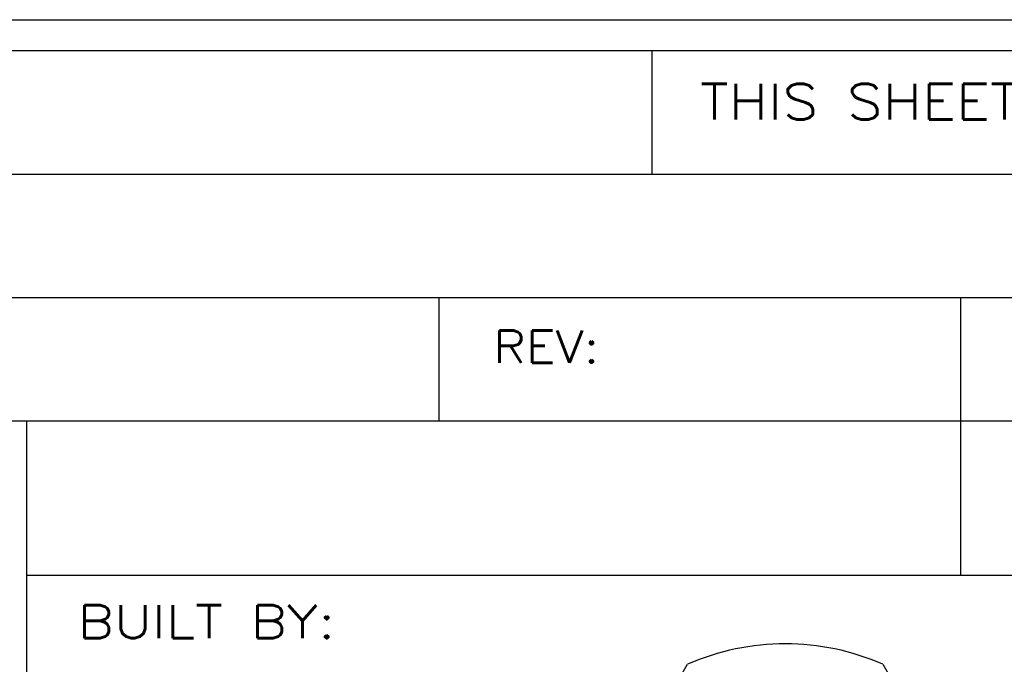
# Model space of a CAD drawing. Header units: inches. Extents: x 3 to 289, y 4 to 291.
# Tile 512 of 634: x 156.73 to 158.32, y 214.47 to 215.51. Entities that reach past the tile are written whole.
import ezdxf
from ezdxf.enums import TextEntityAlignment as Align

# ---------------------------------------------------------------- set-up
doc = ezdxf.new("R2010")
doc.units = ezdxf.units.IN
doc.header["$LTSCALE"] = 0.5
doc.header["$MEASUREMENT"] = 0
doc.layers.add('PLOTVIEW1', color=7, linetype='Continuous')
doc.layers.add('STR_INS', color=8, linetype='Continuous')
doc.styles.add('VERO3-RomanS', font='romans__.ttf')

msp = doc.modelspace()

# ---------------------------------------------------------------- linework, layer by layer
at = {"layer": 'PLOTVIEW1', "color": 252, "linetype": 'Continuous'}
for p, q in [((157.7527, 215.2616, 0.0197), (157.7527, 215.4616, 0.0197)), ((154.5698, 215.2616, 0.0197), (161.2797, 215.2616, 0.0197)), ((154.5698, 215.0616, 0.0197), (161.2797, 215.0616, 0.0197)), ((157.4078, 214.8616, 0.0197), (157.4078, 215.0616, 0.0197)), ((158.2527, 214.6116, 0.0197), (158.2527, 215.0616, 0.0197)), ((154.5698, 214.8616, 0.0197), (161.2797, 214.8616, 0.0197)), ((156.7397, 213.835, 0.0197), (156.7397, 214.8616, 0.0197)), ((158.2527, 214.6116, 0.0197), (158.2527, 214.8616, 0.0197)), ((156.7397, 214.6116, 0.0197), (161.2797, 214.6116, 0.0197))]:
    msp.add_line(p, q, dxfattribs=at)
at = {"layer": 'PLOTVIEW1', "color": 56, "linetype": 'Continuous'}
for p, q in [((157.6484, 214.1916, 0.0197), (157.81, 214.4674, 0.0197)), ((158.1266, 214.4674, 0.0197), (158.2884, 214.1867, 0.0197))]:
    msp.add_line(p, q, dxfattribs=at)
msp.add_arc((157.9683, 214.1074, 0.0197), 0.3932, 66.2589, 113.7411, dxfattribs=at)
at = {"layer": 'STR_INS', "color": 4, "linetype": 'Continuous'}
for p, q in [((154.6748, 215.5116), (161.1747, 215.5116)), ((154.6748, 215.4616), (161.1747, 215.4616))]:
    msp.add_line(p, q, dxfattribs=at)

# ---------------------------------------------------------------- texts
at = {"layer": 'PLOTVIEW1', "color": 7, "linetype": 'Continuous', "style": 'VERO3-RomanS'}
for s, height, width, p, p2 in [('THIS SHEET CONTAINS:', 0.057462, 1.000471, (157.8302, 215.35, 0.0197), (158.8541, 215.35, 0.0197)), ('REV:', 0.05215, 1.001144, (157.4952, 214.9558, 0.0197), (157.667, 214.9558, 0.0197)), ('BUILT BY:', 0.05365, 1.000627, (156.822, 214.5096, 0.0197), (157.2395, 214.5096, 0.0197))]:
    msp.add_text(s, height=height, dxfattribs=dict(at, width=width)).set_placement(p, p2, align=Align.FIT)

doc.saveas('drawing.dxf')
